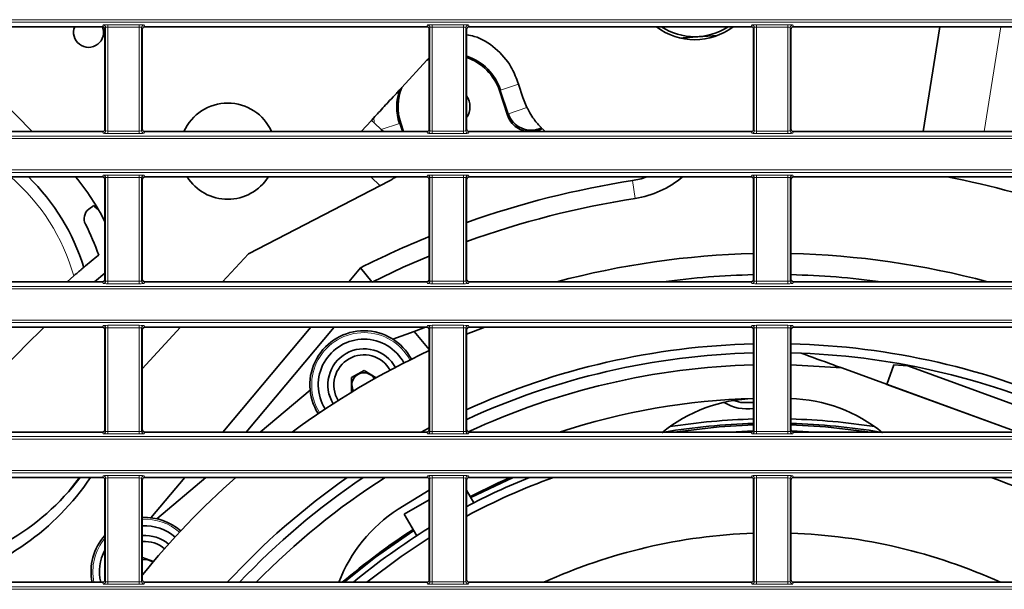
# Model space of a CAD drawing. Header units: millimetres. Extents: x 0 to 1118, y 0 to 864.
# Tile 319 of 339: x 1001 to 1022, y 486 to 498. Entities that reach past the tile are written whole.
import ezdxf

# ---------------------------------------------------------------- set-up
doc = ezdxf.new("R2010")
doc.units = ezdxf.units.MM

msp = doc.modelspace()

# ---------------------------------------------------------------- linework, layer by layer
at = {"color": 7, "linetype": 'Continuous', "lineweight": 18}
for p, q in [((946.9427, 497.9243), (1086.9529, 497.9243)), ((1086.9529, 497.8743), (946.9427, 497.8743)), ((1003.008, 497.7793), (1003.0219, 497.8142)), ((1003.0719, 497.7642), (1003.0579, 497.7293)), ((1003.0719, 495.6136), (1003.0719, 497.7642)), ((1003.1219, 497.8185), (1003.7737, 497.8185)), ((1003.1219, 497.8185), (1003.1219, 497.7685)), ((1003.7737, 497.7685), (1003.1219, 497.7685)), ((1003.1219, 497.7685), (1003.1219, 495.6093)), ((1003.7737, 497.8185), (1003.7737, 497.7685)), ((1003.7737, 495.6093), (1003.7737, 497.7685)), ((1003.8236, 497.7642), (1003.8236, 495.6136)), ((1003.8376, 497.7293), (1003.8236, 497.7642)), ((1003.8736, 497.8142), (1003.8876, 497.7793)), ((1009.758, 497.7793), (1009.7719, 497.8142)), ((1009.8219, 497.7642), (1009.8079, 497.7293)), ((1009.8219, 495.6136), (1009.8219, 497.7642)), ((1009.8719, 497.8185), (1010.5237, 497.8185)), ((1009.8719, 497.8185), (1009.8719, 497.7685)), ((1010.5237, 497.7685), (1009.8719, 497.7685)), ((1009.8719, 497.7685), (1009.8719, 495.6093)), ((1010.5237, 497.8185), (1010.5237, 497.7685)), ((1010.5237, 495.6093), (1010.5237, 497.7685)), ((1010.5736, 497.7642), (1010.5736, 495.6136)), ((1010.5876, 497.7293), (1010.5736, 497.7642)), ((1010.6236, 497.8142), (1010.6376, 497.7793)), ((1016.508, 497.7793), (1016.5219, 497.8142)), ((1016.5719, 497.7642), (1016.5579, 497.7293)), ((1016.5719, 495.6136), (1016.5719, 497.7642)), ((1016.6219, 497.8185), (1017.2737, 497.8185)), ((1016.6219, 497.8185), (1016.6219, 497.7685)), ((1017.2737, 497.7685), (1016.6219, 497.7685)), ((1016.6219, 497.7685), (1016.6219, 495.6093)), ((1017.2737, 497.8185), (1017.2737, 497.7685)), ((1017.2737, 495.6093), (1017.2737, 497.7685)), ((1017.3236, 497.7642), (1017.3236, 495.6136)), ((1017.3376, 497.7293), (1017.3236, 497.7642)), ((1017.3736, 497.8142), (1017.3876, 497.7793)), ((1021.7022, 497.7793), (1021.3568, 495.5986)), ((1011.6666, 496.5823), (1011.2944, 496.4597)), ((1011.2689, 496.4513), (1011.2944, 496.4597)), ((1011.4559, 495.9693), (1011.2944, 496.4597)), ((1011.8429, 496.0967), (1011.4559, 495.9693)), ((1009.1893, 495.7664), (1008.8114, 495.642)), ((1009.2148, 495.7748), (1009.1893, 495.7664)), ((1009.1893, 495.7664), (1009.2446, 495.5986)), ((946.9427, 495.5035), (1086.9529, 495.5035)), ((1003.0219, 495.5637), (1003.008, 495.5986)), ((1003.0579, 495.6486), (1003.0719, 495.6136)), ((1003.1219, 495.6093), (1003.1219, 495.5594)), ((1003.1219, 495.6093), (1003.7737, 495.6093)), ((1003.7737, 495.5594), (1003.1219, 495.5594)), ((1003.7737, 495.6093), (1003.7737, 495.5594)), ((1003.8236, 495.6136), (1003.8376, 495.6486)), ((1003.8876, 495.5986), (1003.8736, 495.5637)), ((1009.7719, 495.5637), (1009.758, 495.5986)), ((1009.8079, 495.6486), (1009.8219, 495.6136)), ((1009.8719, 495.6093), (1009.8719, 495.5594)), ((1009.8719, 495.6093), (1010.5237, 495.6093)), ((1010.5237, 495.5594), (1009.8719, 495.5594)), ((1010.5237, 495.6093), (1010.5237, 495.5594)), ((1010.5736, 495.6136), (1010.5876, 495.6486)), ((1010.6376, 495.5986), (1010.6236, 495.5637)), ((1016.5219, 495.5637), (1016.508, 495.5986)), ((1016.5579, 495.6486), (1016.5719, 495.6136)), ((1016.6219, 495.6093), (1017.2737, 495.6093)), ((1016.6219, 495.6093), (1016.6219, 495.5594)), ((1017.2737, 495.5594), (1016.6219, 495.5594)), ((1017.2737, 495.6093), (1017.2737, 495.5594)), ((1017.3236, 495.6136), (1017.3376, 495.6486)), ((1017.3876, 495.5986), (1017.3736, 495.5637)), ((1086.9529, 495.4536), (946.9427, 495.4536)), ((946.9427, 494.7993), (1086.9529, 494.7993)), ((1086.9529, 494.7493), (946.9427, 494.7493)), ((1003.008, 494.6543), (1003.0219, 494.6892)), ((1003.1219, 494.6935), (1003.7737, 494.6935)), ((1003.1219, 494.6435), (1003.1219, 494.6935)), ((1003.7737, 494.6435), (1003.7737, 494.6935)), ((1003.8736, 494.6892), (1003.8876, 494.6543)), ((1009.758, 494.6543), (1009.7719, 494.6892)), ((1009.8719, 494.6935), (1010.5237, 494.6935)), ((1009.8719, 494.6435), (1009.8719, 494.6935)), ((1010.5237, 494.6435), (1010.5237, 494.6935)), ((1010.6236, 494.6892), (1010.6376, 494.6543)), ((1016.508, 494.6543), (1016.5219, 494.6892)), ((1016.6219, 494.6935), (1017.2737, 494.6935)), ((1016.6219, 494.6435), (1016.6219, 494.6935)), ((1017.2737, 494.6435), (1017.2737, 494.6935)), ((1017.3736, 494.6892), (1017.3876, 494.6543)), ((1003.0719, 494.6392), (1003.0579, 494.6043)), ((1003.0719, 492.4886), (1003.0719, 494.6392)), ((1003.7737, 494.6435), (1003.1219, 494.6435)), ((1003.1219, 494.6435), (1003.1219, 492.4843)), ((1003.7737, 492.4843), (1003.7737, 494.6435)), ((1003.8236, 494.6392), (1003.8236, 492.4886)), ((1003.8376, 494.6043), (1003.8236, 494.6392)), ((1008.7891, 494.4717), (1008.5913, 494.6543)), ((1009.8219, 494.6392), (1009.8079, 494.6043)), ((1009.8219, 492.4886), (1009.8219, 494.6392)), ((1010.5237, 494.6435), (1009.8719, 494.6435)), ((1009.8719, 494.6435), (1009.8719, 492.4843)), ((1010.5237, 492.4843), (1010.5237, 494.6435)), ((1010.5736, 494.6392), (1010.5736, 492.4886)), ((1010.5876, 494.6043), (1010.5736, 494.6392)), ((1014.0943, 494.2071), (1014.037, 494.5777)), ((1016.5719, 494.6392), (1016.5579, 494.6043)), ((1016.5719, 492.4886), (1016.5719, 494.6392)), ((1017.2737, 494.6435), (1016.6219, 494.6435)), ((1016.6219, 494.6435), (1016.6219, 492.4843)), ((1017.2737, 492.4843), (1017.2737, 494.6435)), ((1017.3236, 494.6392), (1017.3236, 492.4886)), ((1017.3376, 494.6043), (1017.3236, 494.6392)), ((1003.0219, 492.4387), (1003.008, 492.4736)), ((1003.0579, 492.5236), (1003.0719, 492.4886)), ((1003.1219, 492.4344), (1003.1219, 492.4843)), ((1003.1219, 492.4843), (1003.7737, 492.4843)), ((1003.7737, 492.4344), (1003.1219, 492.4344)), ((1003.7737, 492.4344), (1003.7737, 492.4843)), ((1003.8236, 492.4886), (1003.8376, 492.5236)), ((1003.8876, 492.4736), (1003.8736, 492.4387)), ((1009.7719, 492.4387), (1009.758, 492.4736)), ((1009.8079, 492.5236), (1009.8219, 492.4886)), ((1009.8719, 492.4344), (1009.8719, 492.4843)), ((1009.8719, 492.4843), (1010.5237, 492.4843)), ((1010.5237, 492.4344), (1009.8719, 492.4344)), ((1010.5237, 492.4344), (1010.5237, 492.4843)), ((1010.5736, 492.4886), (1010.5876, 492.5236)), ((1010.6376, 492.4736), (1010.6236, 492.4387)), ((1016.5219, 492.4387), (1016.508, 492.4736)), ((1016.5579, 492.5236), (1016.5719, 492.4886)), ((1016.6219, 492.4344), (1016.6219, 492.4843)), ((1016.6219, 492.4843), (1017.2737, 492.4843)), ((1017.2737, 492.4344), (1016.6219, 492.4344)), ((1017.2737, 492.4344), (1017.2737, 492.4843)), ((1017.3236, 492.4886), (1017.3376, 492.5236)), ((1017.3876, 492.4736), (1017.3736, 492.4387)), ((946.9427, 492.3785), (1086.9529, 492.3785)), ((1086.9529, 492.3286), (946.9427, 492.3286)), ((946.9427, 491.6743), (1086.9529, 491.6743)), ((1086.9529, 491.6243), (946.9427, 491.6243)), ((1003.008, 491.5293), (1003.0219, 491.5642)), ((1003.0719, 491.5142), (1003.0579, 491.4793)), ((1003.0719, 489.3636), (1003.0719, 491.5142)), ((1003.1219, 491.5685), (1003.7737, 491.5685)), ((1003.1219, 491.5185), (1003.1219, 491.5685)), ((1003.7737, 491.5185), (1003.1219, 491.5185)), ((1003.1219, 491.5185), (1003.1219, 489.3593)), ((1003.7737, 491.5185), (1003.7737, 491.5685)), ((1003.7737, 489.3593), (1003.7737, 491.5185)), ((1003.8236, 491.5142), (1003.8236, 489.3636)), ((1003.8376, 491.4793), (1003.8236, 491.5142)), ((1003.8736, 491.5642), (1003.8876, 491.5293)), ((1009.758, 491.5293), (1009.7719, 491.5642)), ((1009.8219, 491.5142), (1009.8079, 491.4793)), ((1009.8219, 489.3636), (1009.8219, 491.5142)), ((1009.8719, 491.5685), (1010.5237, 491.5685)), ((1009.8719, 491.5185), (1009.8719, 491.5685)), ((1010.5237, 491.5185), (1009.8719, 491.5185)), ((1009.8719, 491.5185), (1009.8719, 489.3593)), ((1010.5237, 491.5185), (1010.5237, 491.5685)), ((1010.5237, 489.3593), (1010.5237, 491.5185)), ((1010.5736, 491.5142), (1010.5736, 489.3636)), ((1010.5876, 491.4793), (1010.5736, 491.5142)), ((1010.6236, 491.5642), (1010.6376, 491.5293)), ((1016.508, 491.5293), (1016.5219, 491.5642)), ((1016.5719, 491.5142), (1016.5579, 491.4793)), ((1016.5719, 489.3636), (1016.5719, 491.5142)), ((1016.6219, 491.5685), (1017.2737, 491.5685)), ((1016.6219, 491.5185), (1016.6219, 491.5685)), ((1017.2737, 491.5185), (1016.6219, 491.5185)), ((1016.6219, 491.5185), (1016.6219, 489.3593)), ((1017.2737, 491.5185), (1017.2737, 491.5685)), ((1017.2737, 489.3593), (1017.2737, 491.5185)), ((1017.3236, 491.5142), (1017.3236, 489.3636)), ((1017.3376, 491.4793), (1017.3236, 491.5142)), ((1017.3736, 491.5642), (1017.3876, 491.5293)), ((1003.0219, 489.3137), (1003.008, 489.3486)), ((1003.0579, 489.3986), (1003.0719, 489.3636)), ((1003.1219, 489.3094), (1003.1219, 489.3593)), ((1003.1219, 489.3593), (1003.7737, 489.3593)), ((1003.7737, 489.3094), (1003.7737, 489.3593)), ((1003.8236, 489.3636), (1003.8376, 489.3986)), ((1003.8876, 489.3486), (1003.8736, 489.3137)), ((1009.7719, 489.3137), (1009.758, 489.3486)), ((1009.8079, 489.3986), (1009.8219, 489.3636)), ((1009.8719, 489.3094), (1009.8719, 489.3593)), ((1009.8719, 489.3593), (1010.5237, 489.3593)), ((1010.5237, 489.3094), (1010.5237, 489.3593)), ((1010.5736, 489.3636), (1010.5876, 489.3986)), ((1010.6376, 489.3486), (1010.6236, 489.3137)), ((1016.5219, 489.3137), (1016.508, 489.3486)), ((1016.5579, 489.3986), (1016.5719, 489.3636)), ((1016.6219, 489.3094), (1016.6219, 489.3593)), ((1016.6219, 489.3593), (1017.2737, 489.3593)), ((1017.2737, 489.3094), (1017.2737, 489.3593)), ((1017.3236, 489.3636), (1017.3376, 489.3986)), ((1017.3876, 489.3486), (1017.3736, 489.3137)), ((946.9427, 489.2535), (1086.9529, 489.2535)), ((1086.9529, 489.2036), (946.9427, 489.2036)), ((1003.7737, 489.3094), (1003.1219, 489.3094)), ((1010.5237, 489.3094), (1009.8719, 489.3094)), ((1017.2737, 489.3094), (1016.6219, 489.3094)), ((946.9427, 488.5493), (1086.9529, 488.5493)), ((1086.9529, 488.4993), (946.9427, 488.4993)), ((1003.008, 488.4043), (1003.0219, 488.4392)), ((1003.0719, 488.3892), (1003.0579, 488.3543)), ((1003.0719, 486.2386), (1003.0719, 488.3892)), ((1003.1219, 488.4435), (1003.7737, 488.4435)), ((1003.1219, 488.3935), (1003.1219, 488.4435)), ((1003.7737, 488.3935), (1003.1219, 488.3935)), ((1003.1219, 488.3935), (1003.1219, 486.2343)), ((1003.7737, 488.3935), (1003.7737, 488.4435)), ((1003.7737, 486.2343), (1003.7737, 488.3935)), ((1003.8236, 488.3892), (1003.8236, 486.2386)), ((1003.8376, 488.3543), (1003.8236, 488.3892)), ((1003.8736, 488.4392), (1003.8876, 488.4043)), ((1009.758, 488.4043), (1009.7719, 488.4392)), ((1009.8219, 488.3892), (1009.8079, 488.3543)), ((1009.8219, 486.2386), (1009.8219, 488.3892)), ((1009.8719, 488.4435), (1010.5237, 488.4435)), ((1009.8719, 488.3935), (1009.8719, 488.4435)), ((1010.5237, 488.3935), (1009.8719, 488.3935)), ((1009.8719, 488.3935), (1009.8719, 486.2343)), ((1010.5237, 488.3935), (1010.5237, 488.4435)), ((1010.5237, 486.2343), (1010.5237, 488.3935)), ((1010.5736, 488.3892), (1010.5736, 486.2386)), ((1010.5876, 488.3543), (1010.5736, 488.3892)), ((1010.6236, 488.4392), (1010.6376, 488.4043)), ((1016.508, 488.4043), (1016.5219, 488.4392)), ((1016.5719, 488.3892), (1016.5579, 488.3543)), ((1016.5719, 486.2386), (1016.5719, 488.3892)), ((1016.6219, 488.4435), (1017.2737, 488.4435)), ((1016.6219, 488.3935), (1016.6219, 488.4435)), ((1017.2737, 488.3935), (1016.6219, 488.3935)), ((1016.6219, 488.3935), (1016.6219, 486.2343)), ((1017.2737, 488.3935), (1017.2737, 488.4435)), ((1017.2737, 486.2343), (1017.2737, 488.3935)), ((1017.3236, 488.3892), (1017.3236, 486.2386)), ((1017.3376, 488.3543), (1017.3236, 488.3892)), ((1017.3736, 488.4392), (1017.3876, 488.4043)), ((1003.0579, 486.2736), (1003.0719, 486.2386)), ((1003.8236, 486.2386), (1003.8376, 486.2736)), ((1009.8079, 486.2736), (1009.8219, 486.2386)), ((1010.5736, 486.2386), (1010.5876, 486.2736)), ((1016.5579, 486.2736), (1016.5719, 486.2386)), ((1017.3236, 486.2386), (1017.3376, 486.2736)), ((946.9427, 486.1285), (1086.9529, 486.1285)), ((1086.9529, 486.0786), (946.9427, 486.0786)), ((1003.0219, 486.1887), (1003.008, 486.2236)), ((1003.1219, 486.1844), (1003.1219, 486.2343)), ((1003.1219, 486.2343), (1003.7737, 486.2343)), ((1003.7737, 486.1844), (1003.1219, 486.1844)), ((1003.7737, 486.1844), (1003.7737, 486.2343)), ((1003.8876, 486.2236), (1003.8736, 486.1887)), ((1009.7719, 486.1887), (1009.758, 486.2236)), ((1009.8719, 486.1844), (1009.8719, 486.2343)), ((1009.8719, 486.2343), (1010.5237, 486.2343)), ((1010.5237, 486.1844), (1009.8719, 486.1844)), ((1010.5237, 486.1844), (1010.5237, 486.2343)), ((1010.6376, 486.2236), (1010.6236, 486.1887)), ((1016.5219, 486.1887), (1016.508, 486.2236)), ((1016.6219, 486.1844), (1016.6219, 486.2343)), ((1016.6219, 486.2343), (1017.2737, 486.2343)), ((1017.2737, 486.1844), (1016.6219, 486.1844)), ((1017.2737, 486.1844), (1017.2737, 486.2343)), ((1017.3876, 486.2236), (1017.3736, 486.1887))]:
    msp.add_line(p, q, dxfattribs=at)
at = {"color": 7, "linetype": 'Continuous', "lineweight": 35}
for p, q in [((1003.008, 497.7793), (997.1376, 497.7793)), ((1009.758, 497.7793), (1003.8876, 497.7793)), ((1016.508, 497.7793), (1010.6376, 497.7793)), ((1017.3876, 497.7793), (1023.258, 497.7793)), ((1020.0913, 495.5986), (1020.4367, 497.7793)), ((1003.0579, 495.6486), (1003.0579, 497.7293)), ((1003.8376, 497.7293), (1003.8376, 495.6486)), ((1009.8079, 495.6486), (1009.8079, 497.7293)), ((1010.5876, 497.7293), (1010.5876, 495.6486)), ((1016.5579, 495.6486), (1016.5579, 497.7293)), ((1017.3376, 497.7293), (1017.3376, 495.6486)), ((1009.8079, 497.1327), (1009.7605, 497.0814)), ((1009.2383, 496.5158), (1009.7605, 497.0814)), ((1009.8079, 497.1035), (1009.7605, 497.0814)), ((1011.647, 496.6417), (1011.6666, 496.5823)), ((1011.6666, 496.5823), (1011.758, 496.3048)), ((1009.2383, 496.5158), (1009.1909, 496.4645)), ((1011.4382, 495.9373), (1011.2689, 496.4513)), ((1000.8703, 496.2819), (1001.5461, 495.5986)), ((1011.8429, 496.0967), (1011.758, 496.3048)), ((1008.3915, 495.5986), (1008.6063, 495.8313)), ((1008.651, 495.8797), (1008.6063, 495.8313)), ((1008.6706, 495.772), (1008.6063, 495.8313)), ((1008.8114, 495.642), (1008.6706, 495.772)), ((1009.2148, 495.7748), (1009.2728, 495.5986)), ((1003.008, 495.5986), (997.1376, 495.5986)), ((1009.758, 495.5986), (1003.8876, 495.5986)), ((1008.8584, 495.5986), (1008.8114, 495.642)), ((1016.508, 495.5986), (1010.6376, 495.5986)), ((1012.2218, 495.5986), (1012.1582, 495.6583)), ((1017.3876, 495.5986), (1023.258, 495.5986)), ((1003.008, 494.6543), (997.1376, 494.6543)), ((1003.0579, 492.5236), (1003.0579, 494.6043)), ((1003.8376, 494.6043), (1003.8376, 492.5236)), ((1009.758, 494.6543), (1003.8876, 494.6543)), ((1006.0437, 493.0556), (1008.982, 494.5712)), ((1009.8079, 492.5236), (1009.8079, 494.6043)), ((1010.5876, 494.6043), (1010.5876, 492.5236)), ((1016.508, 494.6543), (1010.6376, 494.6543)), ((1016.5579, 492.5236), (1016.5579, 494.6043)), ((1017.3376, 494.6043), (1017.3376, 492.5236)), ((1017.3876, 494.6543), (1023.258, 494.6543)), ((1002.7224, 493.9834), (1002.8254, 494.0633)), ((1005.5063, 492.4736), (1006.0437, 493.0556)), ((1002.8451, 492.4736), (1003.0579, 492.6508)), ((1008.1347, 492.4736), (1008.3801, 492.7661)), ((1008.6112, 492.4736), (1008.3801, 492.7661)), ((1003.008, 492.4736), (997.1376, 492.4736)), ((1002.4106, 492.5958), (1002.2702, 492.4736)), ((1009.758, 492.4736), (1003.8876, 492.4736)), ((1016.508, 492.4736), (1010.6376, 492.4736)), ((1017.3876, 492.4736), (1023.258, 492.4736)), ((1003.008, 491.5293), (997.1376, 491.5293)), ((1003.0579, 489.3986), (1003.0579, 491.4793)), ((1003.8376, 490.6662), (1004.6345, 491.5293)), ((1003.8376, 491.4793), (1003.8376, 489.3986)), ((1009.758, 491.5293), (1003.8876, 491.5293)), ((1005.5125, 489.3486), (1007.3424, 491.5293)), ((1007.8319, 491.5293), (1006.002, 489.3486)), ((1009.4919, 491.4433), (1009.0488, 491.282)), ((1009.7282, 491.5293), (1009.4919, 491.4433)), ((1009.8079, 491.0666), (1009.4919, 491.4433)), ((1009.8079, 489.3986), (1009.8079, 491.4793)), ((1010.5876, 491.382), (1010.9624, 491.5293)), ((1010.5876, 491.4793), (1010.5876, 489.3986)), ((1016.508, 491.5293), (1010.6376, 491.5293)), ((1016.5579, 489.3986), (1016.5579, 491.4793)), ((1017.3376, 491.4793), (1017.3376, 489.3986)), ((1017.3876, 491.5293), (1023.258, 491.5293)), ((1017.3376, 490.9964), (1017.5497, 490.9895)), ((1008.4513, 490.626), (1008.1939, 490.48)), ((1008.7057, 490.4767), (1008.4513, 490.626)), ((1018.3966, 490.6813), (1017.3376, 490.7464)), ((1018.3966, 490.6813), (1022.0582, 489.3486)), ((1019.3315, 490.341), (1019.4796, 490.7479)), ((1019.7683, 490.7226), (1019.4796, 490.7479)), ((1019.7683, 490.7226), (1023.3079, 489.4343)), ((1008.1939, 490.48), (1008.1918, 490.1841)), ((1007.3293, 490.2225), (1006.2878, 489.3486)), ((1008.1918, 490.1841), (1008.1977, 490.1806)), ((1019.3315, 490.341), (1022.0582, 489.3486)), ((1003.008, 489.3486), (997.1376, 489.3486)), ((1009.758, 489.3486), (1003.8876, 489.3486)), ((1009.8079, 489.4386), (1009.6379, 489.3486)), ((1016.508, 489.3486), (1010.6376, 489.3486)), ((1016.077, 489.3486), (1016.5494, 489.3706)), ((1017.3462, 489.3706), (1017.8186, 489.3486)), ((1017.3876, 489.3486), (1023.258, 489.3486)), ((1003.008, 488.4043), (997.1376, 488.4043)), ((1003.0579, 486.2736), (1003.0579, 488.3543)), ((1003.8376, 488.3543), (1003.8376, 486.2736)), ((1009.758, 488.4043), (1003.8876, 488.4043)), ((1004.0166, 487.5658), (1004.7202, 488.4043)), ((1005.1624, 488.4043), (1004.1391, 487.5457)), ((1009.8079, 486.2736), (1009.8079, 488.3543)), ((1010.5876, 488.3543), (1010.5876, 486.2736)), ((1016.508, 488.4043), (1010.6376, 488.4043)), ((1016.5579, 486.2736), (1016.5579, 488.3543)), ((1017.3376, 488.3543), (1017.3376, 486.2736)), ((1017.3876, 488.4043), (1023.258, 488.4043)), ((1009.1594, 487.7444), (1009.8079, 488.1414)), ((1010.7394, 487.8797), (1010.5876, 488.1425)), ((1009.8079, 487.9394), (1009.2899, 487.6403)), ((1009.2899, 487.6403), (1009.5486, 487.1922)), ((1009.4958, 487.1586), (1009.4961, 487.1581)), ((1003.8442, 486.7388), (1003.8376, 486.7333)), ((1004.0698, 486.6566), (1003.8442, 486.7388)), ((1003.008, 486.2236), (997.1376, 486.2236)), ((1009.758, 486.2236), (1003.8876, 486.2236)), ((1016.508, 486.2236), (1010.6376, 486.2236)), ((1017.3876, 486.2236), (1023.258, 486.2236))]:
    msp.add_line(p, q, dxfattribs=at)
at = {"color": 7, "linetype": 'Continuous', "lineweight": 35, "flags": 128}
for points in [[(1015.8104, 497.5968), (1015.0924, 497.5476), (1015.0338, 497.5425)], [(1014.037, 494.5777), (1014.2221, 494.6175), (1014.338, 494.6543)], [(1002.8254, 494.0633), (1002.8682, 494.0121), (1002.9386, 493.9474)], [(1009.8079, 493.0077), (1009.2691, 492.7747), (1008.6175, 492.4655)], [(1016.5579, 489.9662), (1016.2905, 489.9662), (1016.1447, 490.0061)], [(1014.9032, 489.3486), (1015.8414, 489.4568), (1016.5579, 489.4959)], [(1017.3376, 489.4959), (1018.0542, 489.4568), (1018.9923, 489.3486)], [(1002.3152, 488.1254), (1002.4791, 488.338), (1002.5265, 488.4043)], [(1011.5021, 488.4043), (1011.2464, 488.2911), (1010.6643, 488.0098)], [(1010.6768, 487.9881), (1011.5582, 488.4011), (1011.5656, 488.4043)], [(1008.0373, 486.2236), (1008.6876, 486.7438), (1009.486, 487.3006)], [(1008.5104, 486.2236), (1009.2217, 486.7588), (1009.8079, 487.1478)]]:
    msp.add_lwpolyline(points, dxfattribs=at)
at = {"color": 7, "linetype": 'Continuous', "lineweight": 18, "flags": 128}
msp.add_lwpolyline([(1011.4382, 495.9373), (1011.4465, 495.9523), (1011.4559, 495.9693)], dxfattribs=at)
at = {"color": 7, "linetype": 'Continuous', "lineweight": 35}
for centre, radius, start, end in [((1002.7191, 497.6617), 0.3125, 157.89689, 22.10228), ((1015.3347, 498.8201), 1.3125, 232.46688, 307.53312), ((1015.3347, 498.8201), 1.25, 236.37207, 303.62793), ((1010.2419, 496.1131), 1.1081, 18.22881, 71.81938), ((1010.2419, 496.1131), 1.0813, 18.22881, 71.3524), ((1010.2419, 496.1131), 1.1081, 161.51332, 198.22881), ((1010.2419, 496.1131), 1.0813, 158.13456, 198.22881), ((1010.2418, 496.1132), 0.4125, 326.9649, 33.0351), ((1005.616, 495.1896), 1, 24.14238, 155.85762), ((1011.931, 496.1264), 0.5003, 198.29951, 295.10191), ((998.322, 491.4358), 4.5, 17.28809, 45.66039), ((998.3928, 491.3209), 5.25, 27.30288, 39.415), ((1005.616, 495.1896), 1, 212.36328, 327.63672), ((1008.7528, 495.0156), 0.5, 297.285, 310.04209), ((1016.9478, 475.7514), 19.05, 98.78891, 109.50365), ((1013.7888, 496.1837), 2, 278.78891, 310.12062), ((1016.9478, 475.7514), 19.25, 70.70706, 79.10235), ((1016.9478, 475.7514), 18.675, 98.78891, 109.91167), ((1002.8762, 493.7863), 0.25, 127.96296, 207.29821), ((998.322, 491.4358), 4.875, 19.08307, 27.29821), ((1016.9478, 475.7514), 19.05, 112.01162, 116.72736), ((1016.9478, 475.7514), 17.3125, 91.29028, 105.00569), ((1016.9478, 475.7514), 17.3125, 74.99431, 88.70972), ((1016.9478, 475.7514), 22.25, 129.05423, 130.09119), ((1016.9478, 475.7514), 16.875, 91.32373, 97.71761), ((1016.9478, 475.7514), 16.875, 82.28239, 88.67627), ((1016.9478, 475.7514), 21.875, 133.84029, 141.56812), ((1008.4491, 490.3301), 1.125, 28.32825, 212.15189), ((1008.4491, 490.3301), 0.95, 28.62519, 211.85495), ((1016.9478, 475.7514), 16.875, 115.03055, 126.3166), ((1008.4491, 490.3301), 0.75, 28.96432, 119.58154), ((1016.9478, 475.7514), 15.4375, 91.44702, 114.33018), ((1016.9478, 475.7514), 15.25, 91.46482, 114.6491), ((1016.9478, 475.7514), 15.4375, 65.66982, 88.55298), ((1016.9478, 475.7514), 15.25, 65.3509, 87.73812), ((1008.4491, 490.3301), 0.75, 119.58154, 211.51582), ((1008.4491, 490.3301), 0.625, 119.58154, 211.30405), ((1008.4491, 490.3301), 0.625, 29.17609, 119.58154), ((1008.4491, 490.3301), 0.25, 29.80842, 210.67172), ((1016.9478, 475.7514), 15, 91.48923, 114.94969), ((1016.9478, 475.7514), 14.3, 91.56215, 108.03837), ((1016.6566, 486.8726), 3.175, 91.5, 129.18756), ((1016.4243, 490.7423), 0.9125, 238.22339, 278.42253), ((1017.239, 486.8726), 3.175, 50.81244, 88.5), ((1016.9478, 475.7514), 13.875, 91.61001, 98.82302), ((1016.9478, 475.7514), 13.875, 81.17698, 88.38999), ((1016.9478, 475.7514), 13.7813, 91.62097, 99.37584), ((1016.9478, 475.7514), 13.7813, 80.62416, 88.37903), ((998.5482, 491.4132), 5, 276.50821, 323.00225), ((998.3928, 491.3209), 5.25, 283.85222, 326.25185), ((1016.9478, 475.7514), 16.875, 131.42705, 140.97748), ((1016.9478, 475.7514), 15.4375, 124.95342, 137.28457), ((1016.9478, 475.7514), 15.25, 123.93254, 136.6307), ((1016.9478, 475.7514), 15, 122.4859, 135.72179), ((1016.9478, 475.7514), 13.4482, 109.80403, 118.22512), ((1016.9478, 475.7514), 13.625, 111.77468, 117.82684), ((1016.9478, 475.7514), 13.4482, 61.77488, 70.19597), ((1010.8887, 485.0816), 3.175, 123, 158.92039), ((1003.8955, 486.4474), 1.125, 48.75793, 92.95054), ((1003.8955, 486.4474), 0.95, 49.05548, 93.49468), ((1016.9478, 475.7514), 13.775, 122.86078, 130.51567), ((1016.9478, 475.7514), 13.625, 121.60261, 129.77186), ((1003.8955, 486.4474), 1.125, 138.11763, 191.47421), ((1003.8955, 486.4474), 0.75, 49.39568, 94.42825), ((1016.9478, 475.7514), 11.5, 91.94263, 114.40864), ((1016.9478, 475.7514), 11.5, 65.59136, 88.05737), ((1003.8955, 486.4474), 0.95, 151.84385, 193.6253), ((1003.8955, 486.4474), 0.625, 49.60845, 95.31624), ((1003.8955, 486.4474), 0.25, 50.24987, 103.39318)]:
    msp.add_arc(centre, radius, start, end, dxfattribs=at)
at = {"color": 7, "linetype": 'Continuous', "lineweight": 18}
for centre, radius, start, end in [((1003.0219, 497.7642), 0.05, 0.07399, 89.97184), ((1003.8737, 497.7642), 0.05, 90.02816, 179.92601), ((1009.7719, 497.7642), 0.05, 0.07399, 89.97184), ((1010.6237, 497.7642), 0.05, 90.02816, 179.92601), ((1016.5219, 497.7642), 0.05, 0.07399, 89.97184), ((1017.3737, 497.7642), 0.05, 90.02816, 179.92601), ((1010.2419, 496.1131), 1.6078, 188.34499, 192.24884), ((1003.0219, 495.6137), 0.05, 270.02816, 359.92601), ((1003.8737, 495.6137), 0.05, 180.07399, 269.97184), ((1009.7719, 495.6137), 0.05, 270.02816, 359.92601), ((1010.6237, 495.6137), 0.05, 180.07399, 269.97184), ((1016.5219, 495.6137), 0.05, 270.02816, 359.92601), ((1017.3737, 495.6137), 0.05, 180.07399, 269.97184), ((1003.0219, 494.6392), 0.05, 0.07399, 89.97184), ((1003.8737, 494.6392), 0.05, 90.02816, 179.92601), ((1009.7719, 494.6392), 0.05, 0.07399, 89.97184), ((1010.6237, 494.6392), 0.05, 90.02816, 179.92601), ((1016.5219, 494.6392), 0.05, 0.07399, 89.97184), ((1017.3737, 494.6392), 0.05, 90.02816, 179.92601), ((998.322, 491.4358), 4.25, 15.83869, 49.22507), ((1003.0219, 492.4887), 0.05, 270.02816, 359.92601), ((1003.8737, 492.4887), 0.05, 180.07399, 269.97184), ((1009.7719, 492.4887), 0.05, 270.02816, 359.92601), ((1010.6237, 492.4887), 0.05, 180.07399, 269.97184), ((1016.5219, 492.4887), 0.05, 270.02816, 359.92601), ((1017.3737, 492.4887), 0.05, 180.07399, 269.97184), ((1003.0219, 491.5142), 0.05, 0.07399, 89.97184), ((1003.8737, 491.5142), 0.05, 90.02816, 179.92601), ((1008.4491, 490.3301), 1.0875, 28.39189, 212.08825), ((1009.7719, 491.5142), 0.05, 0.07399, 89.97184), ((1010.6237, 491.5142), 0.05, 90.02816, 179.92601), ((1016.5219, 491.5142), 0.05, 0.07399, 89.97184), ((1017.3737, 491.5142), 0.05, 90.02816, 179.92601), ((1003.0219, 489.3637), 0.05, 270.02816, 359.92601), ((1003.8737, 489.3637), 0.05, 180.07399, 269.97184), ((1009.7719, 489.3637), 0.05, 270.02816, 359.92601), ((1010.6237, 489.3637), 0.05, 180.07399, 269.97184), ((1016.5219, 489.3637), 0.05, 270.02816, 359.92601), ((1017.3737, 489.3637), 0.05, 180.07399, 269.97184), ((1003.0219, 488.3892), 0.05, 0.07399, 89.97184), ((1003.8737, 488.3892), 0.05, 90.02816, 179.92601), ((1009.7719, 488.3892), 0.05, 0.07399, 89.97184), ((1010.6237, 488.3892), 0.05, 90.02816, 179.92601), ((1016.5219, 488.3892), 0.05, 0.07399, 89.97184), ((1017.3737, 488.3892), 0.05, 90.02816, 179.92601), ((1003.8955, 486.4474), 1.0875, 48.82169, 93.05237), ((1003.8955, 486.4474), 1.0875, 140.37095, 191.87554), ((1003.0219, 486.2387), 0.05, 270.02816, 359.92601), ((1003.8737, 486.2387), 0.05, 180.07399, 269.97184), ((1009.7719, 486.2387), 0.05, 270.02816, 359.92601), ((1010.6237, 486.2387), 0.05, 180.07399, 269.97184), ((1016.5219, 486.2387), 0.05, 270.02816, 359.92601), ((1017.3737, 486.2387), 0.05, 180.07399, 269.97184)]:
    msp.add_arc(centre, radius, start, end, dxfattribs=at)
at = {"color": 7, "linetype": 'Continuous', "lineweight": 35}
for centre, major_axis, start_param, end_param in [((1003.0079, 497.7292), (0.0186, 0.0465), 5.0930923, 6.6631273), ((1003.8876, 497.7292), (0.0186, -0.0465), 2.7616506, 4.3316857), ((1009.7579, 497.7292), (0.0186, 0.0465), 5.0930923, 6.6631273), ((1010.6376, 497.7292), (0.0186, -0.0465), 2.7616506, 4.3316857), ((1016.5079, 497.7292), (0.0186, 0.0465), 5.0930923, 6.6631273), ((1017.3876, 497.7292), (-0.0186, 0.0465), 5.9032433, 7.4732784), ((1003.0079, 495.6486), (0.0186, -0.0465), 5.9032433, 7.4732784), ((1003.8876, 495.6486), (0.0186, 0.0465), 1.9514996, 3.5215347), ((1009.7579, 495.6486), (0.0186, -0.0465), 5.9032433, 7.4732784), ((1010.6376, 495.6486), (0.0186, 0.0465), 1.9514996, 3.5215347), ((1016.5079, 495.6486), (0.0186, -0.0465), 5.9032433, 7.4732784), ((1017.3876, 495.6486), (-0.0186, -0.0465), 5.0930923, 6.6631273), ((1003.0079, 494.6042), (0.0186, 0.0465), 5.0930923, 6.6631273), ((1003.8876, 494.6042), (0.0186, -0.0465), 2.7616506, 4.3316857), ((1009.7579, 494.6042), (0.0186, 0.0465), 5.0930923, 6.6631273), ((1010.6376, 494.6042), (0.0186, -0.0465), 2.7616506, 4.3316857), ((1016.5079, 494.6042), (0.0186, 0.0465), 5.0930923, 6.6631273), ((1017.3876, 494.6042), (-0.0186, 0.0465), 5.9032433, 7.4732784), ((1003.0079, 492.5236), (0.0186, -0.0465), 5.9032433, 7.4732784), ((1003.8876, 492.5236), (0.0186, 0.0465), 1.9514996, 3.5215347), ((1009.7579, 492.5236), (0.0186, -0.0465), 5.9032433, 7.4732784), ((1010.6376, 492.5236), (0.0186, 0.0465), 1.9514996, 3.5215347), ((1016.5079, 492.5236), (0.0186, -0.0465), 5.9032433, 7.4732784), ((1017.3876, 492.5236), (-0.0186, -0.0465), 5.0930923, 6.6631273), ((1003.0079, 491.4792), (0.0186, 0.0465), 5.0930923, 6.6631273), ((1003.8876, 491.4792), (0.0186, -0.0465), 2.7616506, 4.3316857), ((1009.7579, 491.4792), (0.0186, 0.0465), 5.0930923, 6.6631273), ((1010.6376, 491.4792), (0.0186, -0.0465), 2.7616506, 4.3316857), ((1016.5079, 491.4792), (0.0186, 0.0465), 5.0930923, 6.6631273), ((1017.3876, 491.4792), (-0.0186, 0.0465), 5.9032433, 7.4732784), ((1003.0079, 489.3986), (0.0186, -0.0465), 5.9032433, 7.4732784), ((1003.8876, 489.3986), (0.0186, 0.0465), 1.9514996, 3.5215347), ((1009.7579, 489.3986), (0.0186, -0.0465), 5.9032433, 7.4732784), ((1010.6376, 489.3986), (0.0186, 0.0465), 1.9514996, 3.5215347), ((1016.5079, 489.3986), (0.0186, -0.0465), 5.9032433, 7.4732784), ((1017.3876, 489.3986), (-0.0186, -0.0465), 5.0930923, 6.6631273), ((1003.0079, 488.3542), (0.0186, 0.0465), 5.0930923, 6.6631273), ((1003.8876, 488.3542), (0.0186, -0.0465), 2.7616506, 4.3316857), ((1009.7579, 488.3542), (0.0186, 0.0465), 5.0930923, 6.6631273), ((1010.6376, 488.3542), (0.0186, -0.0465), 2.7616506, 4.3316857), ((1016.5079, 488.3542), (0.0186, 0.0465), 5.0930923, 6.6631273), ((1017.3876, 488.3542), (-0.0186, 0.0465), 5.9032433, 7.4732784), ((1003.0079, 486.2736), (0.0186, -0.0465), 5.9032433, 7.4732784), ((1003.8876, 486.2736), (0.0186, 0.0465), 1.9514996, 3.5215347), ((1009.7579, 486.2736), (0.0186, -0.0465), 5.9032433, 7.4732784), ((1010.6376, 486.2736), (0.0186, 0.0465), 1.9514996, 3.5215347), ((1016.5079, 486.2736), (0.0186, -0.0465), 5.9032433, 7.4732784), ((1017.3876, 486.2736), (-0.0186, -0.0465), 5.0930923, 6.6631273)]:
    msp.add_ellipse(centre, major_axis=major_axis, ratio=0.9988964, start_param=start_param, end_param=end_param, dxfattribs=at)
at = {"color": 7, "linetype": 'Continuous', "lineweight": 18}
for centre, major_axis, ratio, start_param, end_param in [((1003.1219, 497.8141), (0.1, 0), 0.0436609, 1.5707963, 3.1241394), ((1003.1219, 497.7642), (0.05, 0), 0.0873219, 1.5707963, 3.1241394), ((1003.7737, 497.8141), (0.1, 0), 0.0436609, 0.0174533, 1.5707963), ((1003.7737, 497.7642), (0.05, 0), 0.0873219, 0.0174533, 1.5707963), ((1009.8719, 497.8141), (0.1, 0), 0.0436609, 1.5707963, 3.1241394), ((1009.8719, 497.7642), (0.05, 0), 0.0873219, 1.5707963, 3.1241394), ((1010.5237, 497.8141), (0.1, 0), 0.0436609, 0.0174533, 1.5707963), ((1010.5237, 497.7642), (0.05, 0), 0.0873219, 0.0174533, 1.5707963), ((1016.6219, 497.8141), (0.1, 0), 0.0436609, 1.5707963, 3.1241394), ((1016.6219, 497.7642), (0.05, 0), 0.0873219, 1.5707963, 3.1241394), ((1017.2737, 497.8141), (0.1, 0), 0.0436609, 0.0174533, 1.5707963), ((1017.2737, 497.7642), (0.05, 0), 0.0873219, 0.0174533, 1.5707963), ((1003.1219, 495.5637), (0.1, 0), 0.0436609, 3.1590459, 4.712389), ((1003.1219, 495.6137), (0.05, 0), 0.0873219, 3.1590459, 4.712389), ((1003.7737, 495.6137), (0.05, 0), 0.0873219, 4.712389, 6.265732), ((1003.7737, 495.5637), (0.1, 0), 0.0436609, 4.712389, 6.265732), ((1009.8719, 495.5637), (0.1, 0), 0.0436609, 3.1590459, 4.712389), ((1009.8719, 495.6137), (0.05, 0), 0.0873219, 3.1590459, 4.712389), ((1010.5237, 495.6137), (0.05, 0), 0.0873219, 4.712389, 6.265732), ((1010.5237, 495.5637), (0.1, 0), 0.0436609, 4.712389, 6.265732), ((1016.6219, 495.5637), (0.1, 0), 0.0436609, 3.1590459, 4.712389), ((1016.6219, 495.6137), (0.05, 0), 0.0873219, 3.1590459, 4.712389), ((1017.2737, 495.6137), (0.05, 0), 0.0873219, 4.712389, 6.265732), ((1017.2737, 495.5637), (0.1, 0), 0.0436609, 4.712389, 6.265732), ((1003.1219, 494.6891), (0.1, 0), 0.0436609, 1.5707963, 3.1241394), ((1003.7737, 494.6891), (0.1, 0), 0.0436609, 0.0174533, 1.5707963), ((1009.8719, 494.6891), (0.1, 0), 0.0436609, 1.5707963, 3.1241394), ((1010.5237, 494.6891), (0.1, 0), 0.0436609, 0.0174533, 1.5707963), ((1016.6219, 494.6891), (0.1, 0), 0.0436609, 1.5707963, 3.1241394), ((1017.2737, 494.6891), (0.1, 0), 0.0436609, 0.0174533, 1.5707963), ((1003.1219, 494.6392), (0.05, 0), 0.0873219, 1.5707963, 3.1241394), ((1003.7737, 494.6392), (0.05, 0), 0.0873219, 0.0174533, 1.5707963), ((1009.8719, 494.6392), (0.05, 0), 0.0873219, 1.5707963, 3.1241394), ((1010.5237, 494.6392), (0.05, 0), 0.0873219, 0.0174533, 1.5707963), ((1016.6219, 494.6392), (0.05, 0), 0.0873219, 1.5707963, 3.1241394), ((1017.2737, 494.6392), (0.05, 0), 0.0873219, 0.0174533, 1.5707963), ((1003.1219, 492.4387), (0.1, 0), 0.0436609, 3.1590459, 4.712389), ((1003.1219, 492.4887), (0.05, 0), 0.0873219, 3.1590459, 4.712389), ((1003.7737, 492.4887), (0.05, 0), 0.0873219, 4.712389, 6.265732), ((1003.7737, 492.4387), (0.1, 0), 0.0436609, 4.712389, 6.265732), ((1009.8719, 492.4387), (0.1, 0), 0.0436609, 3.1590459, 4.712389), ((1009.8719, 492.4887), (0.05, 0), 0.0873219, 3.1590459, 4.712389), ((1010.5237, 492.4887), (0.05, 0), 0.0873219, 4.712389, 6.265732), ((1010.5237, 492.4387), (0.1, 0), 0.0436609, 4.712389, 6.265732), ((1016.6219, 492.4387), (0.1, 0), 0.0436609, 3.1590459, 4.712389), ((1016.6219, 492.4887), (0.05, 0), 0.0873219, 3.1590459, 4.712389), ((1017.2737, 492.4887), (0.05, 0), 0.0873219, 4.712389, 6.265732), ((1017.2737, 492.4387), (0.1, 0), 0.0436609, 4.712389, 6.265732), ((1003.1219, 491.5641), (0.1, 0), 0.0436609, 1.5707963, 3.1241394), ((1003.1219, 491.5142), (0.05, 0), 0.0873219, 1.5707963, 3.1241394), ((1003.7737, 491.5641), (0.1, 0), 0.0436609, 0.0174533, 1.5707963), ((1003.7737, 491.5142), (0.05, 0), 0.0873219, 0.0174533, 1.5707963), ((1009.8719, 491.5641), (0.1, 0), 0.0436609, 1.5707963, 3.1241394), ((1009.8719, 491.5142), (0.05, 0), 0.0873219, 1.5707963, 3.1241394), ((1010.5237, 491.5641), (0.1, 0), 0.0436609, 0.0174533, 1.5707963), ((1010.5237, 491.5142), (0.05, 0), 0.0873219, 0.0174533, 1.5707963), ((1016.6219, 491.5641), (0.1, 0), 0.0436609, 1.5707963, 3.1241394), ((1016.6219, 491.5142), (0.05, 0), 0.0873219, 1.5707963, 3.1241394), ((1017.2737, 491.5641), (0.1, 0), 0.0436609, 0.0174533, 1.5707963), ((1017.2737, 491.5142), (0.05, 0), 0.0873219, 0.0174533, 1.5707963), ((1003.1219, 489.3637), (0.05, 0), 0.0873219, 3.1590459, 4.712389), ((1003.7737, 489.3637), (0.05, 0), 0.0873219, 4.712389, 6.265732), ((1009.8719, 489.3637), (0.05, 0), 0.0873219, 3.1590459, 4.712389), ((1010.5237, 489.3637), (0.05, 0), 0.0873219, 4.712389, 6.265732), ((1016.6219, 489.3637), (0.05, 0), 0.0873219, 3.1590459, 4.712389), ((1017.2737, 489.3637), (0.05, 0), 0.0873219, 4.712389, 6.265732), ((1003.1219, 489.3137), (0.1, 0), 0.0436609, 3.1590459, 4.712389), ((1003.7737, 489.3137), (0.1, 0), 0.0436609, 4.712389, 6.265732), ((1009.8719, 489.3137), (0.1, 0), 0.0436609, 3.1590459, 4.712389), ((1010.5237, 489.3137), (0.1, 0), 0.0436609, 4.712389, 6.265732), ((1016.6219, 489.3137), (0.1, 0), 0.0436609, 3.1590459, 4.712389), ((1017.2737, 489.3137), (0.1, 0), 0.0436609, 4.712389, 6.265732), ((1003.1219, 488.4391), (0.1, 0), 0.0436609, 1.5707963, 3.1241394), ((1003.1219, 488.3892), (0.05, 0), 0.0873219, 1.5707963, 3.1241394), ((1003.7737, 488.4391), (0.1, 0), 0.0436609, 0.0174533, 1.5707963), ((1003.7737, 488.3892), (0.05, 0), 0.0873219, 0.0174533, 1.5707963), ((1009.8719, 488.4391), (0.1, 0), 0.0436609, 1.5707963, 3.1241394), ((1009.8719, 488.3892), (0.05, 0), 0.0873219, 1.5707963, 3.1241394), ((1010.5237, 488.4391), (0.1, 0), 0.0436609, 0.0174533, 1.5707963), ((1010.5237, 488.3892), (0.05, 0), 0.0873219, 0.0174533, 1.5707963), ((1016.6219, 488.4391), (0.1, 0), 0.0436609, 1.5707963, 3.1241394), ((1016.6219, 488.3892), (0.05, 0), 0.0873219, 1.5707963, 3.1241394), ((1017.2737, 488.4391), (0.1, 0), 0.0436609, 0.0174533, 1.5707963), ((1017.2737, 488.3892), (0.05, 0), 0.0873219, 0.0174533, 1.5707963), ((1003.1219, 486.1887), (0.1, 0), 0.0436609, 3.1590459, 4.712389), ((1003.1219, 486.2387), (0.05, 0), 0.0873219, 3.1590459, 4.712389), ((1003.7737, 486.2387), (0.05, 0), 0.0873219, 4.712389, 6.265732), ((1003.7737, 486.1887), (0.1, 0), 0.0436609, 4.712389, 6.265732), ((1009.8719, 486.1887), (0.1, 0), 0.0436609, 3.1590459, 4.712389), ((1009.8719, 486.2387), (0.05, 0), 0.0873219, 3.1590459, 4.712389), ((1010.5237, 486.2387), (0.05, 0), 0.0873219, 4.712389, 6.265732), ((1010.5237, 486.1887), (0.1, 0), 0.0436609, 4.712389, 6.265732), ((1016.6219, 486.1887), (0.1, 0), 0.0436609, 3.1590459, 4.712389), ((1016.6219, 486.2387), (0.05, 0), 0.0873219, 3.1590459, 4.712389), ((1017.2737, 486.2387), (0.05, 0), 0.0873219, 4.712389, 6.265732), ((1017.2737, 486.1887), (0.1, 0), 0.0436609, 4.712389, 6.265732)]:
    msp.add_ellipse(centre, major_axis=major_axis, ratio=ratio, start_param=start_param, end_param=end_param, dxfattribs=at)
at = {"color": 7, "linetype": 'Continuous', "lineweight": 35}
for points, knots in [([(1010.5876, 497.6111), (1010.6409, 497.6018), (1010.8603, 497.5638), (1011.1969, 497.3408), (1011.5011, 497.0045), (1011.6056, 496.7447), (1011.647, 496.6417)], [0, 0, 0, 0, 0.10774283, 0.44343182, 0.77912181, 1, 1, 1, 1]), ([(1009.1909, 496.4645), (1009.1866, 496.4598), (1009.176, 496.4483), (1009.1062, 496.3727), (1008.9694, 496.2245), (1008.8019, 496.0431), (1008.6857, 495.9173), (1008.651, 495.8797)], [0, 0, 0, 0, 0.0885651, 0.2183422, 0.4803283, 0.8449357, 1, 1, 1, 1]), ([(1011.8566, 495.5986), (1011.8042, 495.6089), (1011.6965, 495.6301), (1011.559, 495.7287), (1011.4753, 495.8394), (1011.4469, 495.9146), (1011.4382, 495.9373)], [0, 0, 0, 0, 0.2797301, 0.5756269, 0.87147, 1, 1, 1, 1]), ([(1012.1432, 495.6733), (1012.1383, 495.6782), (1012.1284, 495.6881), (1012.0688, 495.7523), (1011.9898, 495.8506), (1011.9084, 495.9709), (1011.8627, 496.0586), (1011.8429, 496.0967)], [0, 0, 0, 0, 0.20597526, 0.41179784, 0.62144034, 0.83575099, 1, 1, 1, 1]), ([(1012.1582, 495.6583), (1012.1172, 495.6384), (1012.0351, 495.5986), (1011.9438, 495.5986), (1011.8981, 495.5986)], [0, 0, 0, 0, 0.4992045, 1, 1, 1, 1]), ([(1009.1235, 494.6543), (1009.1161, 494.6503), (1009.1003, 494.6419), (1009.0834, 494.636), (1009.0744, 494.6328)], [0, 0, 0, 0, 0.4671581, 1, 1, 1, 1]), ([(1002.6187, 492.7731), (1002.6166, 492.7714), (1002.6125, 492.768), (1002.581, 492.7414), (1002.5341, 492.7016), (1002.4749, 492.6511), (1002.4317, 492.6139), (1002.4106, 492.5958)], [0, 0, 0, 0, 0.1927554, 0.3852958, 0.5837526, 0.7970275, 1, 1, 1, 1]), ([(1017.5497, 490.9895), (1017.7728, 490.9083), (1018.0539, 490.806), (1018.3379, 490.7026), (1018.3966, 490.6813)], [0, 0, 0, 0, 0.7936019, 1, 1, 1, 1])]:
    msp.add_open_spline(points, degree=3, knots=knots, dxfattribs=at)

doc.saveas('drawing.dxf')
